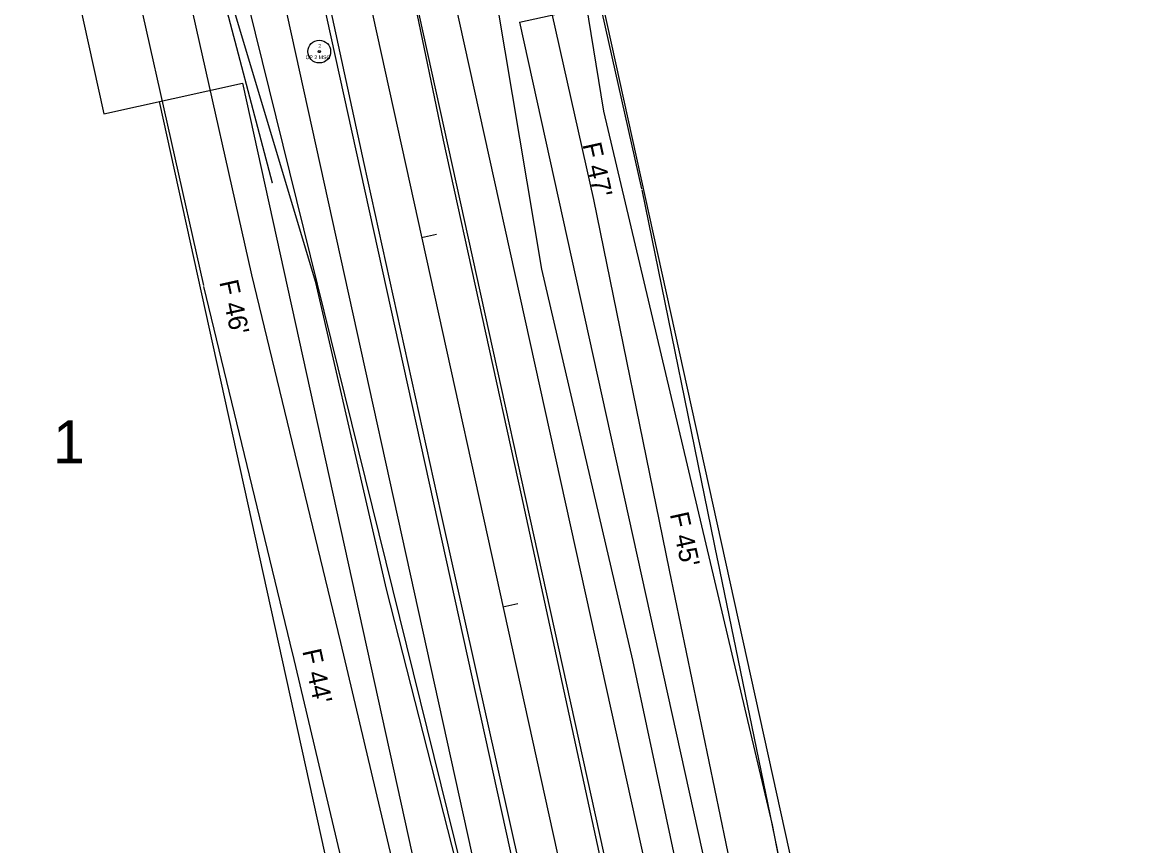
# Model space of a CAD drawing. Extents: x 2519952 to 2531965, y 848341 to 887632.
# Drawn here: x 2528381.4 to 2528675.4, y 851599.9 to 851817.6 of the extents above; entities that cross this region are included whole.
import ezdxf

# ---------------------------------------------------------------- set-up
doc = ezdxf.new("R2010")
doc.units = 0
for name, color, linetype in [('RD_EV_JW', 7, 'Continuous'), ('RD_EX_DV_Prop', 7, 'Continuous'), ('RD_EX_DV_TX_Prop', 7, 'Continuous'), ('RD_EX_H2O', 7, 'Continuous'), ('RD_EX_Road', 7, 'Continuous'), ('RD_EX_RW', 7, 'Continuous'), ('RD_EX_VEG', 7, 'Continuous'), ('RD_HC_Cl', 7, 'Continuous'), ('RD_HC_Data', 7, 'Continuous'), ('RD_HC_Data_Tic', 7, 'Continuous'), ('RD_HC_txCode', 7, 'Continuous'), ('RD_PD_CstnLmt', 7, 'Continuous'), ('RD_PD_DR_ErosCtrl', 7, 'Continuous'), ('RD_PD_Final_TrvlWay', 7, 'Continuous'), ('RD_PD_GR', 7, 'Continuous'), ('RD_PD_RW', 7, 'Continuous'), ('RD_PD_TX_CstnLmt', 7, 'Continuous'), ('RD_SMD_Locator', 7, 'Continuous')]:
    doc.layers.add(name, color=color, linetype=linetype)

msp = doc.modelspace()

# ---------------------------------------------------------------- linework, layer by layer
at = {"layer": 'RD_EV_JW'}
for points in [[(2528599.6, 851384.02), (2528565.15, 851543.51), (2528542.74, 851648.97), (2528518.66, 851752.3), (2528503.16, 851844.78), (2528491.8, 851929.07), (2528472.56, 851938.41)], [(2528482.48, 851303.58), (2528522.16, 851351.61), (2528540.68, 851368.77), (2528537.5, 851416.65), (2528502.47, 851570.36), (2528477.66, 851667.72), (2528458.99, 851748.83), (2528435.64, 851826.7), (2528425.47, 851865.41), (2528415.23, 851902.83)]]:
    msp.add_lwpolyline(points, dxfattribs=at)
at = {"layer": 'RD_EX_DV_Prop'}
for p, q in [((2528338.39, 852086.4), (2528402.91, 851793.42)), ((2528512.78, 851817.61), (2528620.3, 851329.31)), ((2528402.91, 851793.42), (2528439.53, 851801.48)), ((2528439.53, 851801.48), (2528547.06, 851313.18)), ((2528439.53, 851801.48), (2528547.06, 851313.18))]:
    msp.add_line(p, q, dxfattribs=at)
at = {"layer": 'RD_EX_H2O'}
msp.add_lwpolyline([(2528447.47, 851775.06), (2528418.41, 851885.49), (2528411, 851896.66), (2528425.2, 851928.48), (2528472.3, 851939.64), (2528482.56, 851939.93)], dxfattribs=at)
at = {"layer": 'RD_EX_Road'}
for p, q in [((2528492.7, 851786.39), (2528472.31, 851884.85)), ((2528471.73, 851780.24), (2528450.2, 851879.84)), ((2528513.29, 851692.65), (2528492.7, 851786.39)), ((2528492.07, 851687.72), (2528471.73, 851780.24)), ((2528534.24, 851596.12), (2528513.29, 851692.65)), ((2528513.84, 851590.1), (2528492.07, 851687.72))]:
    msp.add_line(p, q, dxfattribs=at)
at = {"layer": 'RD_EX_RW'}
for p, q in [((2528338.39, 852086.4), (2528402.91, 851793.42)), ((2528512.78, 851817.61), (2528549.4, 851825.67)), ((2528512.78, 851817.61), (2528620.3, 851329.31)), ((2528402.91, 851793.42), (2528439.53, 851801.48)), ((2528439.53, 851801.48), (2528547.06, 851313.18))]:
    msp.add_line(p, q, dxfattribs=at)
at = {"layer": 'RD_EX_VEG'}
for points in [[(2528454.96, 851252.16), (2528546.98, 851332.91), (2528499.31, 851586.75), (2528426.68, 851880.82), (2528423.79, 851910.56)], [(2528653.48, 851409.9), (2528620.9, 851393), (2528579.66, 851605.38), (2528535.07, 851794.1), (2528517.09, 851904.49)]]:
    msp.add_lwpolyline(points, dxfattribs=at)
at = {"layer": 'RD_HC_Cl'}
msp.add_line((2528295.9, 852628.14), (2528852.49, 850100.49), dxfattribs=at)
at = {"layer": 'RD_HC_Data'}
for radius in [3, 0.282]:
    msp.add_circle((2528459.87, 851809.85), radius, dxfattribs=at)
at = {"layer": 'RD_HC_Data_Tic'}
for p, q in [((2528486.91, 851760.72), (2528490.81, 851761.58)), ((2528508.41, 851663.05), (2528512.32, 851663.92))]:
    msp.add_line(p, q, dxfattribs=at)
at = {"layer": 'RD_PD_CstnLmt'}
for p, q in [((2528510.48, 851868.3), (2528532.34, 851770.72)), ((2528420.06, 851848.39), (2528441.91, 851750.81)), ((2528532.34, 851770.72), (2528552.34, 851672.73)), ((2528441.91, 851750.81), (2528465.44, 851653.59)), ((2528552.34, 851672.73), (2528572.6, 851574.79)), ((2528465.44, 851653.59), (2528488.52, 851556.28))]:
    msp.add_line(p, q, dxfattribs=at)
at = {"layer": 'RD_PD_DR_ErosCtrl'}
for p, q in [((2528523.17, 851871.14), (2528545.02, 851773.56)), ((2528407.37, 851845.55), (2528429.22, 851747.97)), ((2528545.08, 851773.32), (2528565.08, 851675.33)), ((2528429.27, 851747.75), (2528452.8, 851650.53)), ((2528565.07, 851675.36), (2528585.33, 851577.43)), ((2528452.79, 851650.59), (2528475.87, 851553.28))]:
    msp.add_line(p, q, dxfattribs=at)
at = {"layer": 'RD_PD_Final_TrvlWay'}
for p, q in [((2528396.48, 852227.18), (2528670.67, 850982.01)), ((2528373.04, 852222.02), (2528647.23, 850976.85))]:
    msp.add_line(p, q, dxfattribs=at)
at = {"layer": 'RD_PD_GR'}
for p, q in [((2528486.62, 851864.33), (2528645.22, 851144.09)), ((2528551.17, 851366.57), (2528443.65, 851854.87))]:
    msp.add_line(p, q, dxfattribs=at)
at = {"layer": 'RD_PD_RW'}
for p, q in [((2528534.75, 851822.45), (2528642.28, 851334.15)), ((2528417.56, 851796.64), (2528551.97, 851186.27))]:
    msp.add_line(p, q, dxfattribs=at)
at = {"layer": 'RD_SMD_Locator'}
for centre in [(2528459.87, 851809.85), (2528535.07, 851794.1), (2528492.7, 851786.39), (2528471.73, 851780.24), (2528447.47, 851775.06), (2528518.66, 851752.3), (2528458.99, 851748.83), (2528513.29, 851692.65), (2528492.07, 851687.72), (2528477.66, 851667.72), (2528542.74, 851648.97), (2528579.66, 851605.38)]:
    msp.add_circle(centre, 0.001, dxfattribs=at)

# ---------------------------------------------------------------- texts
at = {"layer": 'RD_EX_DV_TX_Prop'}
msp.add_text('1', height=11.32, dxfattribs=at).set_placement((2528389.51, 851701.02))
at = {"layer": 'RD_HC_txCode'}
for s, p in [('2', (2528459.59, 851810.85)), ('CP 2 MSC', (2528456.24, 851807.85))]:
    msp.add_text(s, height=1, dxfattribs=at).set_placement(p)
at = {"layer": 'RD_PD_CstnLmt'}
for s, p in [("F 46'", (2528433.42, 851748.94)), ("F 44'", (2528455.35, 851651.37))]:
    msp.add_text(s, height=5, rotation=282.4185, dxfattribs=at).set_placement(p)
at = {"layer": 'RD_PD_TX_CstnLmt'}
for s, p in [("F 47'", (2528529.38, 851785.28)), ("F 45'", (2528552.48, 851687.54))]:
    msp.add_text(s, height=5, rotation=282.4185, dxfattribs=at).set_placement(p)

doc.saveas('drawing.dxf')
